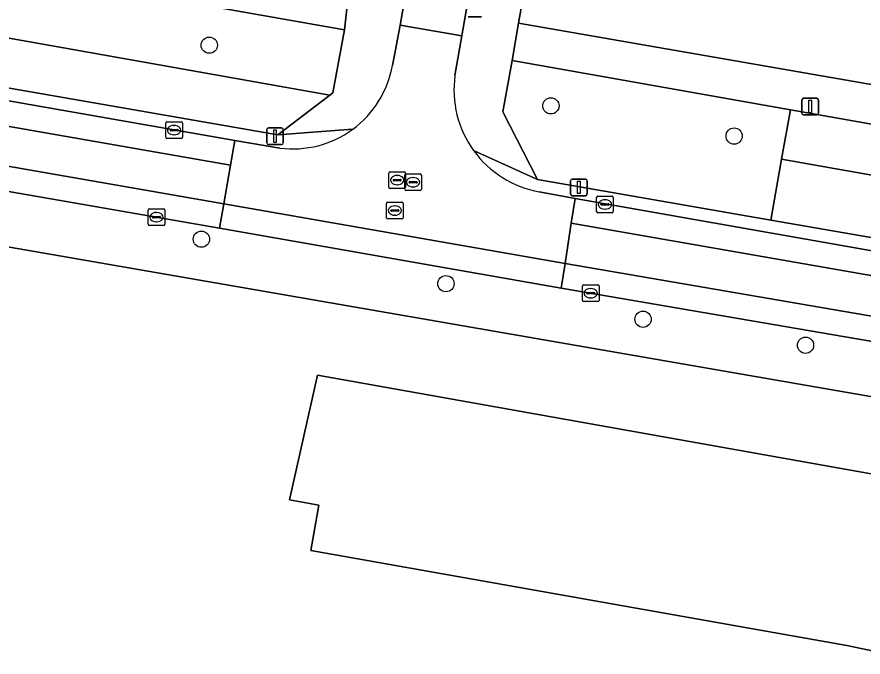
# Model space of a CAD drawing. Extents: x 163683 to 164494, y 382709 to 383872.
# Drawn here: x 163950.2 to 164001, y 383368 to 383406.4 of the extents above; entities that cross this region are included whole.
import ezdxf

# ---------------------------------------------------------------- set-up
doc = ezdxf.new("R2010")
doc.units = 0
for name, color, linetype in [('IMGEO_Boom', 7, 'Continuous'), ('IMGEO_Erf', 7, 'Continuous'), ('IMGEO_Groenvoorziening', 7, 'Continuous'), ('IMGEO_Kolk', 7, 'Continuous'), ('IMGEO_Lichtmast', 7, 'Continuous'), ('IMGEO_Pand', 7, 'Continuous'), ('IMGEO_Rijbaan_lokaal_open', 7, 'Continuous'), ('IMGEO_Rioolput', 7, 'Continuous'), ('IMGEO_Voetpad_open', 7, 'Continuous')]:
    doc.layers.add(name, color=color, linetype=linetype)

msp = doc.modelspace()

# ---------------------------------------------------------------- linework, layer by layer
at = {"layer": 'IMGEO_Boom'}
for centre in [(163961.705, 383404.745), (163982.22, 383401.1), (163993.226, 383399.283), (163961.23, 383393.087), (163975.918, 383390.415), (163987.756, 383388.278), (163997.512, 383386.717)]:
    msp.add_circle(centre, 0.489, dxfattribs=at)
at = {"layer": 'IMGEO_Erf'}
for points in [[(163992.708, 383471.874), (163988.857, 383454.418), (163980.269, 383406.063), (164007.343, 383401.357)], [(164008.149, 383341.36), (164018.273, 383380.708), (163917.712, 383398.152), (163905.989, 383347.327)]]:
    msp.add_lwpolyline(points, dxfattribs=at)
msp.add_lwpolyline([(164004.166, 383351.59), (164000, 383352.325), (163998.224, 383352.639), (163996.192, 383358.165), (164000, 383362.755), (164000.101, 383362.877), (164001.369, 383362.647), (164002.373, 383368.173), (164000, 383368.676), (163967.81, 383374.388), (163968.292, 383377.103), (163966.514, 383377.418), (163968.205, 383384.916), (164000, 383379.25), (164004.15, 383378.51), (164004.344, 383379.574), (164013.306, 383377.946), (164011.3, 383366.904), (164005.899, 383367.885), (164004.827, 383361.982), (164005.977, 383361.773), (164008.003, 383356.115)], close=True, dxfattribs=at)
at = {"layer": 'IMGEO_Groenvoorziening'}
for points in [[(163968.95, 383401.745), (163969.133, 383401.885), (163969.83, 383405.66), (163940.898, 383410.767), (163940.206, 383406.853)], [(163965.816, 383399.35), (163968.95, 383401.745), (163940.206, 383406.853), (163939.684, 383403.897)], [(163979.901, 383403.818), (163979.341, 383400.732), (163981.422, 383396.666), (163995.427, 383394.231), (163996.08, 383397.896), (163996.61, 383400.87)]]:
    msp.add_lwpolyline(points, close=True, dxfattribs=at)
for points in [[(164007.288, 383398.986), (163996.61, 383400.87), (163996.08, 383397.896), (164007.27, 383395.907), (164007.721, 383398.439)], [(164006.71, 383392.765), (164007.27, 383395.907), (163996.08, 383397.896), (163995.427, 383394.231), (164006.082, 383392.379)]]:
    msp.add_lwpolyline(points, dxfattribs=at)
at = {"layer": 'IMGEO_Kolk'}
for p, q in [((163959.089, 383399.216), (163959.089, 383400.068)), ((163959.164, 383400.142), (163960.016, 383400.142)), ((163960.09, 383400.068), (163960.09, 383399.216)), ((163959.348, 383399.636), (163959.348, 383399.648)), ((163959.786, 383399.599), (163959.388, 383399.599)), ((163959.391, 383399.685), (163959.789, 383399.685)), ((163959.577, 383399.922), (163959.602, 383399.922)), ((163959.832, 383399.648), (163959.832, 383399.636)), ((163960.016, 383399.142), (163959.164, 383399.142)), ((163959.6, 383399.362), (163959.575, 383399.362)), ((163984.968, 383394.75), (163984.968, 383395.602)), ((163985.043, 383395.676), (163985.895, 383395.676)), ((163985.456, 383395.456), (163985.481, 383395.456)), ((163985.969, 383395.602), (163985.969, 383394.75)), ((163958.107, 383394.911), (163958.959, 383394.911)), ((163985.227, 383395.17), (163985.227, 383395.182)), ((163985.665, 383395.133), (163985.267, 383395.133)), ((163985.27, 383395.219), (163985.668, 383395.219)), ((163985.479, 383394.896), (163985.454, 383394.896)), ((163985.711, 383395.182), (163985.711, 383395.17)), ((163958.032, 383393.985), (163958.032, 383394.837)), ((163958.291, 383394.405), (163958.291, 383394.417)), ((163958.334, 383394.454), (163958.732, 383394.454)), ((163958.52, 383394.691), (163958.545, 383394.691)), ((163958.775, 383394.417), (163958.775, 383394.405)), ((163959.033, 383394.837), (163959.033, 383393.985)), ((163985.895, 383394.676), (163985.043, 383394.676)), ((163958.959, 383393.911), (163958.107, 383393.911)), ((163958.729, 383394.368), (163958.331, 383394.368)), ((163958.543, 383394.131), (163958.518, 383394.131)), ((163984.186, 383390.338), (163985.038, 383390.338)), ((163984.111, 383389.412), (163984.111, 383390.264)), ((163984.37, 383389.832), (163984.37, 383389.844)), ((163984.808, 383389.795), (163984.41, 383389.795)), ((163984.413, 383389.881), (163984.811, 383389.881)), ((163984.599, 383390.118), (163984.624, 383390.118)), ((163984.854, 383389.844), (163984.854, 383389.832)), ((163985.112, 383390.264), (163985.112, 383389.412)), ((163985.038, 383389.338), (163984.186, 383389.338)), ((163984.622, 383389.558), (163984.597, 383389.558))]:
    msp.add_line(p, q, dxfattribs=at)
for points in [[(163959.089, 383399.216), (163959.089, 383400.068)], [(163959.164, 383400.142), (163960.016, 383400.142)], [(163960.09, 383400.068), (163960.09, 383399.216)], [(163960.016, 383399.142), (163959.164, 383399.142)], [(163984.968, 383394.75), (163984.968, 383395.602)], [(163985.043, 383395.676), (163985.895, 383395.676)], [(163985.969, 383395.602), (163985.969, 383394.75)], [(163958.107, 383394.911), (163958.959, 383394.911)], [(163958.032, 383393.985), (163958.032, 383394.837)], [(163959.033, 383394.837), (163959.033, 383393.985)], [(163985.895, 383394.676), (163985.043, 383394.676)], [(163958.959, 383393.911), (163958.107, 383393.911)], [(163984.186, 383390.338), (163985.038, 383390.338)], [(163984.111, 383389.412), (163984.111, 383390.264)], [(163985.112, 383390.264), (163985.112, 383389.412)], [(163985.038, 383389.338), (163984.186, 383389.338)]]:
    msp.add_lwpolyline(points, dxfattribs=at)
for centre, radius, start, end in [((163959.166, 383400.066), 0.0765, 91.552, 178.448), ((163959.166, 383400.066), 0.0765, 91.552, 178.448), ((163960.014, 383400.066), 0.0765, 1.552, 88.448), ((163960.014, 383400.066), 0.0765, 1.552, 88.448), ((163959.388, 383399.645), 0.0403, 85.8775, 175.7526), ((163959.385, 383399.635), 0.0366, 178.938, 274.7102), ((163959.789, 383399.642), 0.043, 264.8664, 352.4533), ((163959.793, 383399.647), 0.0386, 1.7309, 96.639), ((163959.166, 383399.218), 0.0765, 181.552, 268.448), ((163959.166, 383399.218), 0.0765, 181.552, 268.448), ((163960.014, 383399.218), 0.0765, 271.552, 358.448), ((163960.014, 383399.218), 0.0765, 271.552, 358.448), ((163985.045, 383395.6), 0.0765, 91.552, 178.448), ((163985.045, 383395.6), 0.0765, 91.552, 178.448), ((163985.893, 383395.6), 0.0765, 1.552, 88.448), ((163985.893, 383395.6), 0.0765, 1.552, 88.448), ((163958.109, 383394.835), 0.0765, 91.552, 178.448), ((163958.109, 383394.835), 0.0765, 91.552, 178.448), ((163958.957, 383394.835), 0.0765, 1.552, 88.448), ((163958.957, 383394.835), 0.0765, 1.552, 88.448), ((163985.267, 383395.179), 0.0403, 85.8775, 175.7526), ((163985.264, 383395.169), 0.0366, 178.938, 274.7102), ((163985.668, 383395.176), 0.043, 264.8664, 352.4533), ((163985.672, 383395.181), 0.0386, 1.7309, 96.639), ((163958.331, 383394.414), 0.0403, 85.8775, 175.7526), ((163958.328, 383394.404), 0.0366, 178.938, 274.7102), ((163958.732, 383394.411), 0.043, 264.8664, 352.4533), ((163958.736, 383394.416), 0.0386, 1.7309, 96.639), ((163985.045, 383394.752), 0.0765, 181.552, 268.448), ((163985.045, 383394.752), 0.0765, 181.552, 268.448), ((163985.893, 383394.752), 0.0765, 271.552, 358.448), ((163985.893, 383394.752), 0.0765, 271.552, 358.448), ((163958.109, 383393.987), 0.0765, 181.552, 268.448), ((163958.109, 383393.987), 0.0765, 181.552, 268.448), ((163958.957, 383393.987), 0.0765, 271.552, 358.448), ((163958.957, 383393.987), 0.0765, 271.552, 358.448), ((163984.188, 383390.262), 0.0765, 91.552, 178.448), ((163984.188, 383390.262), 0.0765, 91.552, 178.448), ((163985.036, 383390.262), 0.0765, 1.552, 88.448), ((163985.036, 383390.262), 0.0765, 1.552, 88.448), ((163984.41, 383389.841), 0.0403, 85.8775, 175.7526), ((163984.407, 383389.831), 0.0366, 178.938, 274.7102), ((163984.811, 383389.838), 0.043, 264.8664, 352.4533), ((163984.815, 383389.843), 0.0386, 1.7309, 96.639), ((163984.188, 383389.414), 0.0765, 181.552, 268.448), ((163984.188, 383389.414), 0.0765, 181.552, 268.448), ((163985.036, 383389.414), 0.0765, 271.552, 358.448), ((163985.036, 383389.414), 0.0765, 271.552, 358.448)]:
    msp.add_arc(centre, radius, start, end, dxfattribs=at)
for centre, major_axis, ratio, start_param, end_param in [((163959.576, 383399.642), (-0.387, 0.002), 0.722429, 4.712389, 7.853982), ((163959.601, 383399.642), (-0.39, 0.002), 0.717154, 1.570796, 4.712389), ((163985.455, 383395.176), (-0.387, 0.002), 0.722429, 4.712389, 7.853982), ((163985.48, 383395.176), (-0.39, 0.002), 0.717154, 1.570796, 4.712389), ((163958.519, 383394.411), (-0.387, 0.002), 0.722429, 4.712389, 7.853982), ((163958.544, 383394.411), (-0.39, 0.002), 0.717154, 1.570796, 4.712389), ((163984.598, 383389.838), (-0.387, 0.002), 0.722429, 4.712389, 7.853982), ((163984.623, 383389.838), (-0.39, 0.002), 0.717154, 1.570796, 4.712389)]:
    msp.add_ellipse(centre, major_axis=major_axis, ratio=ratio, start_param=start_param, end_param=end_param, dxfattribs=at)
at = {"layer": 'IMGEO_Lichtmast'}
for p, q in [((163978.05, 383406.443), (163977.26, 383406.443)), ((163977.26, 383406.443), (163978.05, 383406.443)), ((163997.397, 383401.556), (163998.187, 383401.556)), ((163998.187, 383401.556), (163997.397, 383401.556)), ((163997.297, 383400.656), (163997.297, 383401.456)), ((163997.297, 383401.456), (163997.297, 383400.656)), ((163998.287, 383401.456), (163998.287, 383400.656)), ((163998.287, 383400.656), (163998.287, 383401.456)), ((163998.187, 383400.556), (163997.397, 383400.556)), ((163997.397, 383400.556), (163998.187, 383400.556)), ((163965.159, 383398.875), (163965.159, 383399.675)), ((163965.159, 383399.675), (163965.159, 383398.875)), ((163965.259, 383399.775), (163966.049, 383399.775)), ((163966.049, 383399.775), (163965.259, 383399.775)), ((163966.149, 383399.675), (163966.149, 383398.875)), ((163966.149, 383398.875), (163966.149, 383399.675)), ((163966.049, 383398.775), (163965.259, 383398.775)), ((163965.259, 383398.775), (163966.049, 383398.775)), ((163983.405, 383395.799), (163983.405, 383396.599)), ((163983.405, 383396.599), (163983.405, 383395.799)), ((163983.505, 383396.699), (163984.295, 383396.699)), ((163984.295, 383396.699), (163983.505, 383396.699)), ((163984.395, 383396.599), (163984.395, 383395.799)), ((163984.395, 383395.799), (163984.395, 383396.599)), ((163984.295, 383395.699), (163983.505, 383395.699)), ((163983.505, 383395.699), (163984.295, 383395.699))]:
    msp.add_line(p, q, dxfattribs=at)
for points in [[(163997.717, 383401.431), (163997.867, 383401.431), (163997.867, 383400.681), (163997.717, 383400.681), (163997.717, 383401.431)], [(163965.579, 383399.65), (163965.729, 383399.65), (163965.729, 383398.9), (163965.579, 383398.9), (163965.579, 383399.65)], [(163983.825, 383396.574), (163983.975, 383396.574), (163983.975, 383395.824), (163983.825, 383395.824), (163983.825, 383396.574)]]:
    msp.add_lwpolyline(points, dxfattribs=at)
for centre, start, end in [((163997.397, 383401.456), 90, 180), ((163997.397, 383401.456), 90, 180), ((163998.187, 383401.456), 0, 90), ((163998.187, 383401.456), 360, 90), ((163997.397, 383400.656), 180, 270), ((163997.397, 383400.656), 180, 270), ((163998.187, 383400.656), 270, 0), ((163998.187, 383400.656), 270, 0), ((163965.259, 383399.675), 90, 180), ((163965.259, 383399.675), 90, 180), ((163966.049, 383399.675), 0, 90), ((163966.049, 383399.675), 360, 90), ((163965.259, 383398.875), 180, 270), ((163965.259, 383398.875), 180, 270), ((163966.049, 383398.875), 270, 0), ((163966.049, 383398.875), 270, 0), ((163983.505, 383396.599), 90, 180), ((163983.505, 383396.599), 90, 180), ((163984.295, 383396.599), 0, 90), ((163984.295, 383396.599), 360, 90), ((163983.505, 383395.799), 180, 270), ((163983.505, 383395.799), 180, 270), ((163984.295, 383395.799), 270, 0), ((163984.295, 383395.799), 270, 0)]:
    msp.add_arc(centre, 0.1, start, end, dxfattribs=at)
at = {"layer": 'IMGEO_Pand'}
msp.add_lwpolyline([(164004.166, 383351.59), (164008.003, 383356.115), (164005.977, 383361.773), (164004.827, 383361.982), (164005.899, 383367.885), (164011.3, 383366.904), (164013.306, 383377.946), (164004.344, 383379.574), (164004.15, 383378.51), (164000, 383379.25), (163968.205, 383384.916), (163966.514, 383377.418), (163968.292, 383377.103), (163967.81, 383374.388), (164000, 383368.676), (164002.373, 383368.173), (164001.369, 383362.647), (164000.101, 383362.877), (164000, 383362.755), (163996.192, 383358.165), (163998.224, 383352.639), (164000, 383352.325)], close=True, dxfattribs=at)
at = {"layer": 'IMGEO_Rijbaan_lokaal_open'}
for points in [[(163992.899, 383486.716), (163989.158, 383487.564), (163982.448, 383457.894), (163974.001, 383410.775), (163973.166, 383405.939), (163976.863, 383405.305), (163977.283, 383407.759), (163985.704, 383454.97)], [(163963.241, 383399.021), (163939.469, 383403.178), (163933.512, 383404.213), (163924.47, 383405.788), (163924.232, 383404.307), (163962.982, 383397.544)], [(163962.982, 383397.544), (163924.232, 383404.307), (163923.856, 383401.964), (163962.572, 383395.208)], [(163962.572, 383395.208), (163923.856, 383401.964), (163923.618, 383400.483), (163962.316, 383393.748)], [(163983.069, 383391.632), (163962.572, 383395.208), (163962.316, 383393.748), (163982.836, 383390.149)], [(163982.836, 383390.149), (164016.948, 383384.286), (164017.202, 383385.764), (163983.069, 383391.632)]]:
    msp.add_lwpolyline(points, close=True, dxfattribs=at)
for points in [[(163976.459, 383402.927), (163976.863, 383405.305), (163973.166, 383405.939), (163972.699, 383403.524)], [(163965.937, 383398.563), (163963.241, 383399.021), (163962.982, 383397.544), (163962.572, 383395.208), (163983.069, 383391.632), (163983.447, 383394.041), (163983.679, 383395.523), (163981.523, 383395.937)], [(164239.578, 383369.869), (164138.834, 383371.563), (164138.695, 383371.565), (164127.537, 383371.728), (164105.326, 383372.283), (164049.89, 383382.097), (164049.777, 383382.117), (164047.304, 383382.584), (164045.83, 383383.03), (164035.582, 383386.454), (164009.907, 383390.922), (164005.936, 383391.612), (163983.679, 383395.523), (163983.447, 383394.041), (164017.601, 383388.073), (164023.472, 383387.047), (164035.215, 383384.995), (164046.947, 383381.125), (164105.175, 383370.786), (164127.633, 383370.225), (164239.553, 383368.369)], [(164243.778, 383368.218), (164239.553, 383368.369), (164127.633, 383370.225), (164105.175, 383370.786), (164046.947, 383381.125), (164035.215, 383384.995), (164023.472, 383387.047), (164023.119, 383384.758), (164017.214, 383385.799), (164017.601, 383388.073), (163983.447, 383394.041), (163983.069, 383391.632), (164017.202, 383385.764), (164016.948, 383384.286)]]:
    msp.add_lwpolyline(points, dxfattribs=at)
for centre, radius, start, end in [((163966.718, 383404.586), 6.075, 306.2733, 349.9284), ((163982.618, 383402.058), 6.22, 171.9662, 215.9092), ((163966.72, 383404.585), 6.073, 262.5963, 306.2698), ((163982.616, 383402.059), 6.219, 215.9298, 259.8794)]:
    msp.add_arc(centre, radius, start, end, dxfattribs=at)
at = {"layer": 'IMGEO_Rioolput'}
for p, q in [((163972.488, 383396.211), (163972.488, 383397.063)), ((163972.563, 383397.137), (163973.415, 383397.137)), ((163972.976, 383396.917), (163973.001, 383396.917)), ((163973.44, 383396.083), (163973.44, 383396.935)), ((163973.489, 383397.063), (163973.489, 383396.211)), ((163973.515, 383397.009), (163974.367, 383397.009)), ((163974.441, 383396.935), (163974.441, 383396.083)), ((163972.747, 383396.631), (163972.747, 383396.643)), ((163973.185, 383396.594), (163972.787, 383396.594)), ((163972.79, 383396.68), (163973.188, 383396.68)), ((163973.231, 383396.643), (163973.231, 383396.631)), ((163973.699, 383396.503), (163973.699, 383396.515)), ((163974.137, 383396.466), (163973.739, 383396.466)), ((163973.742, 383396.552), (163974.14, 383396.552)), ((163973.928, 383396.789), (163973.953, 383396.789)), ((163974.183, 383396.515), (163974.183, 383396.503)), ((163973.415, 383396.137), (163972.563, 383396.137)), ((163972.999, 383396.357), (163972.974, 383396.357)), ((163974.367, 383396.009), (163973.515, 383396.009)), ((163973.951, 383396.229), (163973.926, 383396.229)), ((163972.347, 383394.379), (163972.347, 383395.231)), ((163972.422, 383395.305), (163973.274, 383395.305)), ((163972.835, 383395.085), (163972.86, 383395.085)), ((163973.348, 383395.231), (163973.348, 383394.379)), ((163972.606, 383394.799), (163972.606, 383394.811)), ((163973.044, 383394.762), (163972.646, 383394.762)), ((163972.649, 383394.848), (163973.047, 383394.848)), ((163972.858, 383394.525), (163972.833, 383394.525)), ((163973.09, 383394.811), (163973.09, 383394.799)), ((163973.274, 383394.305), (163972.422, 383394.305))]:
    msp.add_line(p, q, dxfattribs=at)
for points in [[(163972.488, 383396.211), (163972.488, 383397.063)], [(163972.563, 383397.137), (163973.415, 383397.137)], [(163973.44, 383396.083), (163973.44, 383396.935)], [(163973.489, 383397.063), (163973.489, 383396.211)], [(163973.515, 383397.009), (163974.367, 383397.009)], [(163974.441, 383396.935), (163974.441, 383396.083)], [(163973.415, 383396.137), (163972.563, 383396.137)], [(163974.367, 383396.009), (163973.515, 383396.009)], [(163972.347, 383394.379), (163972.347, 383395.231)], [(163972.422, 383395.305), (163973.274, 383395.305)], [(163973.348, 383395.231), (163973.348, 383394.379)], [(163973.274, 383394.305), (163972.422, 383394.305)]]:
    msp.add_lwpolyline(points, dxfattribs=at)
for centre, radius, start, end in [((163972.565, 383397.061), 0.0765, 91.552, 178.448), ((163972.565, 383397.061), 0.0765, 91.552, 178.448), ((163973.413, 383397.061), 0.0765, 1.552, 88.448), ((163973.413, 383397.061), 0.0765, 1.552, 88.448), ((163973.517, 383396.933), 0.0765, 91.552, 178.448), ((163973.517, 383396.933), 0.0765, 91.552, 178.448), ((163974.365, 383396.933), 0.0765, 1.552, 88.448), ((163974.365, 383396.933), 0.0765, 1.552, 88.448), ((163972.787, 383396.64), 0.0403, 85.8775, 175.7526), ((163972.784, 383396.63), 0.0366, 178.938, 274.7102), ((163973.188, 383396.637), 0.043, 264.8664, 352.4533), ((163973.192, 383396.642), 0.0386, 1.7309, 96.639), ((163973.739, 383396.512), 0.0403, 85.8775, 175.7526), ((163973.736, 383396.502), 0.0366, 178.938, 274.7102), ((163974.14, 383396.509), 0.043, 264.8664, 352.4533), ((163974.144, 383396.514), 0.0386, 1.7309, 96.639), ((163972.565, 383396.213), 0.0765, 181.552, 268.448), ((163972.565, 383396.213), 0.0765, 181.552, 268.448), ((163973.413, 383396.213), 0.0765, 271.552, 358.448), ((163973.413, 383396.213), 0.0765, 271.552, 358.448), ((163973.517, 383396.085), 0.0765, 181.552, 268.448), ((163973.517, 383396.085), 0.0765, 181.552, 268.448), ((163974.365, 383396.085), 0.0765, 271.552, 358.448), ((163974.365, 383396.085), 0.0765, 271.552, 358.448), ((163972.424, 383395.229), 0.0765, 91.552, 178.448), ((163972.424, 383395.229), 0.0765, 91.552, 178.448), ((163973.272, 383395.229), 0.0765, 1.552, 88.448), ((163973.272, 383395.229), 0.0765, 1.552, 88.448), ((163972.424, 383394.381), 0.0765, 181.552, 268.448), ((163972.424, 383394.381), 0.0765, 181.552, 268.448), ((163972.646, 383394.808), 0.0403, 85.8775, 175.7526), ((163972.643, 383394.798), 0.0366, 178.938, 274.7102), ((163973.047, 383394.805), 0.043, 264.8664, 352.4533), ((163973.051, 383394.81), 0.0386, 1.7309, 96.639), ((163973.272, 383394.381), 0.0765, 271.552, 358.448), ((163973.272, 383394.381), 0.0765, 271.552, 358.448)]:
    msp.add_arc(centre, radius, start, end, dxfattribs=at)
for centre, major_axis, ratio, start_param, end_param in [((163972.975, 383396.637), (-0.387, 0.002), 0.722429, 4.712389, 7.853982), ((163973, 383396.637), (-0.39, 0.002), 0.717154, 1.570796, 4.712389), ((163973.927, 383396.509), (-0.387, 0.002), 0.722429, 4.712389, 7.853982), ((163973.952, 383396.509), (-0.39, 0.002), 0.717154, 1.570796, 4.712389), ((163972.834, 383394.805), (-0.387, 0.002), 0.722429, 4.712389, 7.853982), ((163972.859, 383394.805), (-0.39, 0.002), 0.717154, 1.570796, 4.712389)]:
    msp.add_ellipse(centre, major_axis=major_axis, ratio=ratio, start_param=start_param, end_param=end_param, dxfattribs=at)
at = {"layer": 'IMGEO_Voetpad_open'}
for points in [[(164009.22, 383576.32), (164006.36, 383577.041), (164004.789, 383570.206), (164000.492, 383551.514), (164000.14, 383549.983), (163989.618, 383504.21), (163979.464, 383459.533), (163979.186, 383458.312), (163978.999, 383457.491), (163971.042, 383412.745), (163970.084, 383408.049), (163969.83, 383405.66), (163969.133, 383401.885), (163968.95, 383401.745), (163965.816, 383399.35), (163970.312, 383399.689)], [(164074.85, 383574.867), (164074.79, 383574.415), (164072.575, 383564.482), (164072.003, 383562.118), (164068.531, 383546.311), (164051.208, 383470.304), (164047.857, 383454.839), (164047.696, 383454.096), (164047.484, 383452.969), (164044.837, 383438.931), (164037.516, 383398.029), (164037.265, 383396.156), (164007.343, 383401.357), (163980.269, 383406.063), (163979.901, 383403.818), (163996.61, 383400.87), (164007.288, 383398.986), (164010.995, 383398.317), (164022.422, 383396.301), (164023.851, 383396.048), (164036.261, 383393.855)], [(163977.58, 383398.41), (163981.422, 383396.666), (163979.341, 383400.732), (163979.901, 383403.818), (163980.269, 383406.063), (163988.857, 383454.418)], [(163972.699, 383403.524), (163973.166, 383405.939), (163974.001, 383410.775)], [(163970.312, 383399.689), (163965.816, 383399.35), (163939.684, 383403.897), (163933.621, 383404.98), (163911.076, 383408.908)], [(163911.646, 383408.06), (163924.47, 383405.788), (163933.512, 383404.213), (163933.572, 383404.671), (163939.542, 383403.632), (163939.469, 383403.178), (163963.241, 383399.021), (163965.937, 383398.563)], [(163977.283, 383407.759), (163976.863, 383405.305), (163976.459, 383402.927)], [(163962.316, 383393.748), (163923.618, 383400.483), (163921.76, 383400.793)], [(163917.034, 383400.233), (163917.712, 383398.152), (164018.273, 383380.708), (164021.504, 383378.036)], [(163981.422, 383396.666), (163977.58, 383398.41)], [(163981.523, 383395.937), (163983.679, 383395.523), (164005.936, 383391.612), (164006.023, 383392.061), (164006.082, 383392.379), (163995.427, 383394.231), (163981.422, 383396.666)], [(164016.948, 383384.286), (163982.836, 383390.149), (163962.316, 383393.748)]]:
    msp.add_lwpolyline(points, dxfattribs=at)
msp.add_lwpolyline([(163941.446, 383413.092), (163934.653, 383414.182), (163909.926, 383418.451), (163909.547, 383416.365), (163934.864, 383411.866), (163940.898, 383410.767), (163969.83, 383405.66), (163970.084, 383408.049)], close=True, dxfattribs=at)
for centre, radius, start, end in [((163966.718, 383404.586), 6.075, 306.2733, 349.9284), ((163982.618, 383402.058), 6.22, 171.9662, 215.9092), ((163966.72, 383404.585), 6.073, 262.5963, 306.2698), ((163982.616, 383402.059), 6.219, 215.9298, 259.8794)]:
    msp.add_arc(centre, radius, start, end, dxfattribs=at)

doc.saveas('drawing.dxf')
